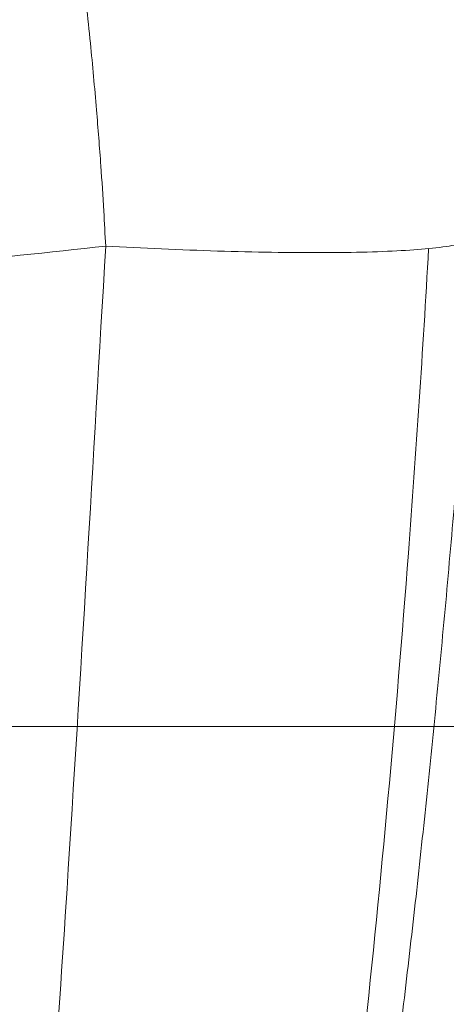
# Model space of a CAD drawing. Header units: millimetres. Extents: x -771 to 771, y -301 to 2485.
# Tile 626 of 656: x 124 to 158, y -23 to 58. Entities that reach past the tile are written whole.
import ezdxf

# ---------------------------------------------------------------- set-up
doc = ezdxf.new("R2010")
doc.units = ezdxf.units.MM
doc.layers.add('ORTHO$2', color=7, linetype='Continuous', true_color=0xffffff)
doc.layers.add('ORTHO$3', color=7, linetype='Continuous', true_color=0xffffff)

msp = doc.modelspace()

# ---------------------------------------------------------------- linework, layer by layer
at = {"layer": 'ORTHO$2', "color": 155, "linetype": 'Continuous', "lineweight": 13}
for points, knots in [([(146.402, 724.36), (142.892, 703.487), (138.104, 671.168), (133.646, 633.223), (131.357, 610.694), (130.08, 596.672), (129.151, 585.509), (128.277, 574.381), (126.898, 554.779), (125.67, 532.199), (124.802, 509.5), (124.333, 492.443), (124.047, 475.334), (123.909, 452.526), (124.194, 424.009), (125.625, 378.399), (127.974, 341.394), (130.466, 312.993), (131.519, 301.637), (133.578, 281.796), (136.13, 253.43), (138.195, 225.021), (139.552, 202.276), (140.203, 189.473), (140.592, 180.94), (140.745, 177.378), (140.867, 174.543), (140.943, 172.346), (141.032, 170.174), (141.123, 167.291), (141.179, 163.703), (141.197, 158.048), (141.113, 151.236), (140.779, 143.662), (140.483, 136.878), (140.002, 131.091), (139.36, 126.338), (138.804, 123.352), (138.387, 121.802), (138.148, 121.089), (137.776, 120.132), (137.186, 118.706), (135.537, 114.919), (132.788, 109.269), (129.452, 102.913), (126.959, 98.417), (125.447, 95.841), (124.491, 94.227), (123.669, 92.935), (123.067, 91.974), (122.514, 90.957), (121.905, 89.083), (121.199, 86.005), (120.305, 81.133), (119.347, 75.267), (118.295, 68.525), (117.163, 61.098), (116.147, 53.128), (115.5, 46.899), (115.163, 42.711), (115.009, 40.616), (114.888, 38.875), (114.8, 37.475), (114.583, 33.943), (114.181, 27.939), (112.887, 11.057), (109.238, -25.294), (103.219, -63.423), (97.306, -92.363), (95.469, -100.82), (94.593, -104.701), (94.173, -106.644), (93.657, -108.521), (92.793, -110.991), (91.779, -113.162), (90.903, -114.671), (90.685, -115.03)], [0, 0, 0, 0, 0.063893, 0.098354, 0.115584, 0.132815, 0.14143, 0.150045, 0.167275, 0.201736, 0.218967, 0.236197, 0.253427, 0.270658, 0.305118, 0.339579, 0.4085, 0.417116, 0.425731, 0.442961, 0.477422, 0.511882, 0.529113, 0.546343, 0.550651, 0.554958, 0.557112, 0.559266, 0.56142, 0.563573, 0.567881, 0.572189, 0.580804, 0.589419, 0.598034, 0.606649, 0.615265, 0.62388, 0.628187, 0.630341, 0.632495, 0.64111, 0.649725, 0.684186, 0.718647, 0.735877, 0.744492, 0.753107, 0.757415, 0.761722, 0.76603, 0.770338, 0.778953, 0.787568, 0.796183, 0.804798, 0.813413, 0.822029, 0.830644, 0.832798, 0.834951, 0.837105, 0.838182, 0.839259, 0.847874, 0.856489, 0.89095, 0.959871, 0.977102, 0.985717, 0.987871, 0.990025, 0.992178, 0.994332, 0.99864, 1, 1, 1, 1]), ([(130.693, 39.221), (130.643, 40.167), (130.53, 42.342), (130.284, 46.056), (129.928, 50.651), (129.428, 56.111), (128.76, 62.337), (127.931, 68.895), (127.017, 75.169), (126.116, 80.646), (125.285, 85.106), (124.546, 88.621), (124.135, 90.255), (123.937, 91.045)], [0, 0, 0, 0, 0.043132, 0.099098, 0.168645, 0.252478, 0.351086, 0.4645, 0.581445, 0.694462, 0.802401, 0.904423, 1, 1, 1, 1]), ([(123.846, 90.706), (123.692, 90.133), (123.332, 88.756), (122.748, 85.839), (122.056, 81.775), (121.265, 76.517), (120.274, 69.766), (119.212, 62.333), (118.158, 54.272), (117.361, 46.268), (116.958, 40.583), (116.758, 37.758)], [0, 0, 0, 0, 0.066904, 0.157707, 0.25926, 0.371273, 0.492955, 0.638124, 0.745943, 0.873794, 1, 1, 1, 1]), ([(160.763, 39.753), (160.554, 36.719), (160.138, 30.69), (159.437, 21.726), (158.686, 12.896), (157.882, 4.201), (157.03, -4.359), (156.131, -12.784), (155.188, -21.072), (154.203, -29.225), (153.179, -37.241), (151.821, -47.327), (150.077, -59.399), (147.885, -73.347), (145.577, -86.94), (143.161, -100.17), (140.656, -113.06), (138.9, -121.416), (138.026, -125.57)], [0, 0, 0, 0, 0.052943, 0.105209, 0.156804, 0.207738, 0.258019, 0.307658, 0.356664, 0.405047, 0.45282, 0.499992, 0.586207, 0.671157, 0.754923, 0.837593, 0.919255, 1, 1, 1, 1]), ([(113.757, -132.013), (114.7, -127.006), (116.618, -116.823), (119.08, -100.94), (121.314, -84.281), (123.287, -66.812), (125.539, -43.196), (127.945, -8.009), (129.671, 21.658), (130.693, 39.221)], [0, 0, 0, 0, 0.093711, 0.190618, 0.29076, 0.39417, 0.500877, 0.704513, 1, 1, 1, 1]), ([(157.035, 39.012), (156.556, 30.685), (156.007, 22.384), (154.371, 0.733), (153.164, -12.527), (148.935, -51.809), (145.303, -77.336), (139.702, -108.442), (138.527, -114.632), (136.79, -123.334), (136.267, -125.901), (135.735, -128.457)], [0, 0, 0, 0, 0.141566, 0.141566, 0.372906, 0.372906, 0.835587, 0.835587, 0.951257, 0.951257, 1, 1, 1, 1])]:
    msp.add_open_spline(points, degree=3, knots=knots, dxfattribs=at)
for points, weights in [([(163.493, 54.219), (165.023, 93.831), (124.727, 93.009)], [1, 0.668266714, 0.983958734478]), ([(130.693, 39.221), (157.071, 37.726), (160.763, 39.753)], [1, 0.794754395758, 1])]:
    msp.add_rational_spline(points, weights, degree=2, dxfattribs=at)
msp.add_open_spline([(130.693, 39.221), (126.054, 38.707), (121.409, 38.219), (116.758, 37.758)], degree=3, dxfattribs=at)
at = {"layer": 'ORTHO$2', "color": 155, "linetype": 'Continuous', "lineweight": 18}
msp.add_open_spline([(156.42, -39.526), (156.536, -38.96), (156.766, -37.831), (157.109, -36.17), (157.451, -34.539), (157.79, -32.939), (158.127, -31.369), (158.463, -29.83), (158.88, -27.947), (159.372, -25.766), (159.934, -23.357), (160.484, -21.076), (160.837, -19.68), (161.014, -18.981)], degree=3, knots=[0, 0, 0, 0, 0.071549, 0.142917, 0.214189, 0.285452, 0.356793, 0.428297, 0.50005, 0.625604, 0.750469, 0.875111, 1, 1, 1, 1], dxfattribs=at)
at = {"layer": 'ORTHO$3', "color": 155, "linetype": 'Continuous', "lineweight": 18}
for p, q in [((-145.05, 0, 3.02), (145.05, 0, 3.02)), ((145, 0, 198.398), (-145, 0, 198.398)), ((139.511, 0, 617.396), (139.322, 0, 620.481)), ((139.511, 0, 617.396), (139.322, 0, 620.481)), ((151.101, 0, 690), (199.258, 0, 690))]:
    msp.add_line(p, q, dxfattribs=at)
at = {"layer": 'ORTHO$3', "color": 155, "linetype": 'Continuous', "lineweight": 13}
for p, q in [((-145, 0, 3.066), (145, 0, 3.066)), ((145, 0, 3.248), (-145, 0, 3.248)), ((-145, 0, 4.086), (145, 0, 4.086)), ((145, 0, 45.684), (-145, 0, 45.684)), ((-145, 0, 52.285), (145, 0, 52.285)), ((145, 0, 197.885), (-145, 0, 197.885)), ((138.956, 0, 620.494), (139.145, 0, 617.408)), ((138.956, 0, 620.494), (139.145, 0, 617.408)), ((153.372, 0, 618.876), (144.143, 0, 617.348)), ((145, 0, 197.885), (145, 0, 198.398)), ((148.943, 0, 694.08), (197.974, 0, 694.08)), ((198.022, 0, 693.672), (148.948, 0, 693.672)), ((150.038, 0, 617.04), (153.994, 0, 617.677))]:
    msp.add_line(p, q, dxfattribs=at)
at = {"layer": 'ORTHO$3', "color": 155, "linetype": 'Continuous', "lineweight": 18, "extrusion": (0, -1, 0)}
msp.add_arc((145, 188.398), 10, 0.49672, 90, dxfattribs=at)
at = {"layer": 'ORTHO$3', "color": 155, "linetype": 'Continuous', "lineweight": 13, "extrusion": (0, -1, 0)}
for centre, major_axis, ratio, start_param, end_param in [((108.967, 0, 626.138), (29.999, 0, -0.23), 0.297996, 0.253213, 1.451802), ((108.967, 0, 626.138), (27.397, 0, -12.223), 0.885648, 0.54097, 1.783778), ((-2.886, 0, -3231.706), (-3852.8, 0, 125.866), 0.999961, 4.709952, 4.712582), ((-2.886, 0, -3231.706), (-3852.8, 0, 125.866), 0.999961, 4.709952, 4.712582), ((129.351, 0, 626.869), (0.866, 0, 2.812), 0.72733, 3.544032, 5.126379), ((132.786, 0, 626.338), (0.193, 0, -2.936), 0.890744, 0.122237, 1.645814), ((152.852, 0, 621.59), (2.659, 0, 1.389), 0.915022, 4.444042, 5.856153), ((153.473, 0, 620.372), (2.688, 0, 1.333), 0.909303, 4.46636, 5.87635)]:
    msp.add_ellipse(centre, major_axis=major_axis, ratio=ratio, start_param=start_param, end_param=end_param, dxfattribs=at)
at = {"layer": 'ORTHO$3', "color": 155, "linetype": 'Continuous', "lineweight": 18}
for points, degree, knots in [([(0, 0, 568.965), (38.166, 0, 568.965), (76.589, 0, 568.003), (153.486, 0, 564.135), (191.96, 0, 561.228), (230.519, 0, 557.332), (230.801, 0, 557.304), (231.382, 0, 557.245), (231.673, 0, 557.215), (232.546, 0, 557.126), (233.127, 0, 557.067), (234.872, 0, 556.888), (236.035, 0, 556.768), (239.526, 0, 556.404), (241.854, 0, 556.158), (248.84, 0, 555.409), (253.499, 0, 554.895), (267.485, 0, 553.308), (276.817, 0, 552.191), (304.828, 0, 548.664), (323.52, 0, 546.076), (342.343, 0, 543.231), (342.478, 0, 543.211), (342.758, 0, 543.169), (342.898, 0, 543.147), (343.319, 0, 543.084), (343.599, 0, 543.041), (344.44, 0, 542.913), (345.001, 0, 542.828), (346.684, 0, 542.571), (347.807, 0, 542.399), (351.174, 0, 541.88), (353.42, 0, 541.53), (360.162, 0, 540.47), (364.661, 0, 539.749), (378.17, 0, 537.543), (387.19, 0, 536.014), (414.284, 0, 531.255), (432.388, 0, 527.851), (450.496, 0, 524.219)], 3, [0, 0, 0, 0, 0.25, 0.25, 0.5, 0.5, 0.501953, 0.501953, 0.503906, 0.503906, 0.507812, 0.507812, 0.515625, 0.515625, 0.53125, 0.53125, 0.5625, 0.5625, 0.625, 0.625, 0.75, 0.75, 0.750977, 0.750977, 0.751953, 0.751953, 0.753906, 0.753906, 0.757812, 0.757812, 0.765625, 0.765625, 0.78125, 0.78125, 0.8125, 0.8125, 0.875, 0.875, 1, 1, 1, 1]), ([(0, 0, 620), (11.405, 0, 620), (34.17, 0, 619.899), (68.181, 0, 619.446), (102.058, 0, 618.697), (135.801, 0, 617.655), (169.411, 0, 616.322), (202.888, 0, 614.702), (236.233, 0, 612.798), (258.374, 0, 611.341), (280.47, 0, 609.792), (291.496, 0, 608.971), (305.251, 0, 607.887), (308, 0, 607.668), (311.435, 0, 607.39), (312.122, 0, 607.334), (313.496, 0, 607.222), (315.556, 0, 607.054), (323.1, 0, 606.431), (329.936, 0, 605.848), (346.298, 0, 604.418), (367.996, 0, 602.428), (400.194, 0, 599.2), (432.044, 0, 595.738), (463.549, 0, 592.05), (494.71, 0, 588.143), (515.253, 0, 585.398), (525.468, 0, 583.991)], 3, [0, 0, 0, 0, 0.0625, 0.125, 0.1875, 0.25, 0.3125, 0.375, 0.4375, 0.5, 0.5, 0.5625, 0.5625, 0.578125, 0.578125, 0.582031, 0.582031, 0.585938, 0.59375, 0.625, 0.625, 0.6875, 0.75, 0.8125, 0.875, 0.9375, 1, 1, 1, 1]), ([(0, 0, 570), (8.524, 0, 569.972), (25.596, 0, 569.917), (51.228, 0, 569.47), (76.906, 0, 568.756), (102.614, 0, 567.747), (128.337, 0, 566.45), (154.06, 0, 564.864), (179.767, 0, 562.989), (205.442, 0, 560.826), (241.37, 0, 557.392), (287.581, 0, 552.13), (328.844, 0, 546.397), (355.437, 0, 542.298), (367.472, 0, 540.377), (379.525, 0, 538.387), (391.595, 0, 536.328), (403.678, 0, 534.201), (415.773, 0, 532.005), (427.875, 0, 529.739), (439.988, 0, 527.409), (448.033, 0, 525.804), (452.066, 0, 525)], 3, [0, 0, 0, 0, 0.054941, 0.110042, 0.1653, 0.220714, 0.276279, 0.331994, 0.387855, 0.443861, 0.500009, 0.624014, 0.749991, 0.777171, 0.804501, 0.831981, 0.859611, 0.887391, 0.91532, 0.943398, 0.971625, 1, 1, 1, 1]), ([(0, 0, 568.965), (38.166, 0, 568.965), (76.589, 0, 568.003), (153.486, 0, 564.135), (191.96, 0, 561.228), (230.519, 0, 557.332), (230.801, 0, 557.304), (231.382, 0, 557.245), (231.673, 0, 557.215), (232.546, 0, 557.126), (233.127, 0, 557.067), (234.872, 0, 556.888), (236.035, 0, 556.768), (239.526, 0, 556.404), (241.854, 0, 556.158), (248.84, 0, 555.409), (253.499, 0, 554.895), (267.485, 0, 553.308), (276.817, 0, 552.191), (304.828, 0, 548.664), (323.52, 0, 546.076), (342.343, 0, 543.231), (342.478, 0, 543.211), (342.758, 0, 543.169), (342.898, 0, 543.147), (343.319, 0, 543.084), (343.599, 0, 543.041), (344.44, 0, 542.913), (345.001, 0, 542.828), (346.684, 0, 542.571), (347.807, 0, 542.399), (351.174, 0, 541.88), (353.42, 0, 541.53), (360.162, 0, 540.47), (364.661, 0, 539.749), (378.17, 0, 537.543), (387.19, 0, 536.014), (414.284, 0, 531.255), (432.388, 0, 527.851), (450.496, 0, 524.219)], 3, [0, 0, 0, 0, 0.25, 0.25, 0.5, 0.5, 0.501953, 0.501953, 0.503906, 0.503906, 0.507812, 0.507812, 0.515625, 0.515625, 0.53125, 0.53125, 0.5625, 0.5625, 0.625, 0.625, 0.75, 0.75, 0.750977, 0.750977, 0.751953, 0.751953, 0.753906, 0.753906, 0.757812, 0.757812, 0.765625, 0.765625, 0.78125, 0.78125, 0.8125, 0.8125, 0.875, 0.875, 1, 1, 1, 1]), ([(0, 0, 570), (8.524, 0, 569.972), (25.596, 0, 569.917), (51.228, 0, 569.47), (76.906, 0, 568.756), (102.614, 0, 567.747), (128.337, 0, 566.45), (154.06, 0, 564.864), (179.767, 0, 562.989), (205.442, 0, 560.826), (241.37, 0, 557.392), (287.581, 0, 552.13), (328.844, 0, 546.397), (355.437, 0, 542.298), (367.472, 0, 540.377), (379.525, 0, 538.387), (391.595, 0, 536.328), (403.678, 0, 534.201), (415.773, 0, 532.005), (427.875, 0, 529.739), (439.988, 0, 527.409), (448.033, 0, 525.804), (452.066, 0, 525)], 3, [0, 0, 0, 0, 0.054941, 0.110042, 0.1653, 0.220714, 0.276279, 0.331994, 0.387855, 0.443861, 0.500009, 0.624014, 0.749991, 0.777171, 0.804501, 0.831981, 0.859611, 0.887391, 0.91532, 0.943398, 0.971625, 1, 1, 1, 1]), ([(0, 0, 620), (11.405, 0, 620), (34.17, 0, 619.899), (68.181, 0, 619.446), (102.058, 0, 618.697), (135.801, 0, 617.655), (169.411, 0, 616.322), (202.888, 0, 614.702), (236.233, 0, 612.798), (258.374, 0, 611.341), (280.47, 0, 609.792), (291.496, 0, 608.971), (305.251, 0, 607.887), (308, 0, 607.668), (311.435, 0, 607.39), (312.122, 0, 607.334), (313.496, 0, 607.222), (315.556, 0, 607.054), (323.1, 0, 606.431), (329.936, 0, 605.848), (346.298, 0, 604.418), (367.996, 0, 602.428), (400.194, 0, 599.2), (432.044, 0, 595.738), (463.549, 0, 592.05), (494.71, 0, 588.143), (515.253, 0, 585.398), (525.468, 0, 583.991)], 3, [0, 0, 0, 0, 0.0625, 0.125, 0.1875, 0.25, 0.3125, 0.375, 0.4375, 0.5, 0.5, 0.5625, 0.5625, 0.578125, 0.578125, 0.582031, 0.582031, 0.585938, 0.59375, 0.625, 0.625, 0.6875, 0.75, 0.8125, 0.875, 0.9375, 1, 1, 1, 1]), ([(143.95, 0, 729.587), (143.759, 0, 730.326), (142.633, 0, 734.45), (139.728, 0, 741.8), (135.298, 0, 751.193), (130.161, 0, 759.954), (124.541, 0, 768.061), (118.262, 0, 775.776), (111.669, 0, 782.77), (107.008, 0, 787.024), (104.758, 0, 788.945)], 3, [0, 0, 0, 0, 0.032432, 0.18191, 0.33353, 0.46996, 0.606617, 0.743444, 0.880385, 1, 1, 1, 1]), ([(310.923, 0, 775.51), (301.208, 0, 775.989), (280.354, 0, 776.966), (249.321, 0, 778.237), (218.879, 0, 779.337), (191.458, 0, 780.202), (167.037, 0, 780.873), (145.453, 0, 781.389), (127.508, 0, 781.761), (116.705, 0, 781.958), (112.205, 0, 782.036)], 3, [0, 0, 0, 0, 0.147592, 0.316444, 0.469669, 0.607478, 0.73006, 0.837581, 0.93237, 1, 1, 1, 1]), ([(118.331, 0, 721.039), (118.299, 0, 721.298), (118.274, 0, 721.826), (118.352, 0, 722.646), (118.513, 0, 723.349), (118.7, 0, 723.92), (118.869, 0, 724.353), (119.068, 0, 724.789), (119.373, 0, 725.374), (120.009, 0, 726.403), (121.215, 0, 727.877), (122.822, 0, 729.312), (124.14, 0, 730.252), (124.946, 0, 730.765), (125.785, 0, 731.26), (126.898, 0, 731.841), (128.779, 0, 732.67), (130.269, 0, 733.158), (131.266, 0, 733.405)], 3, [0, 0, 0, 0, 0.0625, 0.125, 0.1875, 0.21875, 0.25, 0.28125, 0.3125, 0.375, 0.5, 0.625, 0.6875, 0.71875, 0.75, 0.8125, 0.875, 1, 1, 1, 1]), ([(130.772, 0, 732.443), (129.908, 0, 732.228), (127.829, 0, 731.57), (124.57, 0, 729.783), (121.28, 0, 727.023), (119.296, 0, 723.946), (118.718, 0, 721.591), (118.682, 0, 720.577), (118.69, 0, 720.299)], 3, [0, 0, 0, 0, 0.117562, 0.295336, 0.506083, 0.778014, 0.938526, 1, 1, 1, 1]), ([(130.693, 0, 700.514), (130.643, 0, 700.595), (130.53, 0, 700.779), (130.34, 0, 700.794), (130.2, 0, 700.701), (130.148, 0, 700.656)], 3, [0, 0, 0, 0, 0.332385, 0.76367, 1, 1, 1, 1]), ([(143.729, 0, 729.597), (143.463, 0, 729.993), (142.536, 0, 731.078), (140.494, 0, 732.393), (137.791, 0, 733.098), (134.974, 0, 733.245), (132.612, 0, 733.053), (131.073, 0, 732.551), (130.772, 0, 732.443)], 3, [0, 0, 0, 0, 0.132132, 0.388984, 0.585339, 0.722821, 0.94603, 1, 1, 1, 1]), ([(131.266, 0, 733.405), (131.744, 0, 733.524), (132.217, 0, 733.624), (133.151, 0, 733.789), (133.612, 0, 733.853), (134.297, 0, 733.924), (134.524, 0, 733.943), (134.862, 0, 733.966), (134.974, 0, 733.972), (135.198, 0, 733.982), (135.308, 0, 733.986), (135.857, 0, 734.001), (136.281, 0, 733.995), (137.104, 0, 733.951), (137.501, 0, 733.913), (137.983, 0, 733.846), (138.078, 0, 733.831), (138.267, 0, 733.8), (138.547, 0, 733.751), (138.817, 0, 733.694), (139.343, 0, 733.569), (139.676, 0, 733.472), (140.308, 0, 733.252), (140.607, 0, 733.13), (140.926, 0, 732.978), (140.961, 0, 732.961), (141.031, 0, 732.926), (141.134, 0, 732.874), (141.37, 0, 732.749), (141.561, 0, 732.636), (141.929, 0, 732.402), (142.156, 0, 732.237), (142.574, 0, 731.888), (142.766, 0, 731.704), (142.985, 0, 731.462), (143.027, 0, 731.414), (143.111, 0, 731.315), (143.151, 0, 731.265), (143.269, 0, 731.114), (143.343, 0, 731.011), (143.552, 0, 730.699), (143.672, 0, 730.485), (143.879, 0, 730.043), (144.051, 0, 729.589), (144.154, 0, 729.111), (144.197, 0, 728.805), (144.204, 0, 728.743), (144.214, 0, 728.65), (144.217, 0, 728.619), (144.222, 0, 728.557), (144.226, 0, 728.506), (144.229, 0, 728.456), (144.23, 0, 728.437)], 3, [0, 0, 0, 0, 0.064201, 0.064201, 0.128403, 0.128403, 0.160503, 0.160503, 0.176554, 0.176554, 0.192604, 0.192604, 0.256805, 0.256805, 0.321007, 0.321007, 0.337057, 0.337057, 0.353107, 0.385208, 0.385208, 0.449409, 0.449409, 0.513611, 0.513611, 0.521636, 0.521636, 0.529661, 0.545711, 0.577812, 0.577812, 0.642013, 0.642013, 0.706215, 0.706215, 0.722265, 0.722265, 0.738315, 0.738315, 0.770416, 0.770416, 0.834617, 0.834617, 0.898819, 0.96302, 0.96302, 0.97907, 0.97907, 0.987096, 0.987096, 0.995121, 1, 1, 1, 1]), ([(137.971, 0, 626.6), (137.964, 0, 626.59), (137.948, 0, 626.569), (137.926, 0, 626.516), (137.904, 0, 626.447), (137.88, 0, 626.361), (137.844, 0, 626.225), (137.79, 0, 626.025), (137.686, 0, 625.695), (137.499, 0, 625.25), (137.231, 0, 624.818), (136.94, 0, 624.472), (136.672, 0, 624.215), (136.359, 0, 623.978), (136.003, 0, 623.774), (135.613, 0, 623.611), (135.336, 0, 623.548), (135.197, 0, 623.517)], 3, [0, 0, 0, 0, 0.021851, 0.044906, 0.06965, 0.096518, 0.12589, 0.184333, 0.251162, 0.36594, 0.500587, 0.573506, 0.651608, 0.734274, 0.82064, 0.909627, 1, 1, 1, 1]), ([(144.144, 0, 617.347), (144.144, 0, 617.348), (144.143, 0, 617.348), (142.583, 0, 619.371), (141.02, 0, 620.42), (139.466, 0, 620.476)], 3, [0, 0, 0, 0, 0.000195, 0.000195, 1, 1, 1, 1]), ([(148.926, 0, 691.985), (149.042, 0, 695.204), (149.004, 0, 701.794), (148.065, 0, 711.75), (146.536, 0, 720.486), (145.069, 0, 725.783), (144.45, 0, 727.771)], 3, [0, 0, 0, 0, 0.267184, 0.546282, 0.828689, 1, 1, 1, 1]), ([(148.407, 0, 707.087), (153.265, 0, 706.942), (163.042, 0, 706.635), (177.724, 0, 706.131), (187.539, 0, 705.755), (192.448, 0, 705.567)], 3, [0, 0, 0, 0, 0.330253, 0.665017, 1, 1, 1, 1]), ([(155, 0, 50.658), (155, 0, 47.455), (155, 0, 43.995), (155, 0, 40.47), (155, 0, 36.971), (155, 0, 35.036), (155, 0, 32.953), (155, 0, 30.943), (155, 0, 28.087), (155, 0, 24.576), (155, 0, 21.874), (155, 0, 17.975), (155, 0, 14.073)], 2, [0, 0, 0, 0.25, 0.25, 0.5, 0.5, 0.625, 0.625, 0.75, 0.75, 0.875, 0.875, 1, 1, 1]), ([(155, 0, 55.872), (155, 0, 54.367), (155, 0, 53.015), (155, 0, 51.656), (155, 0, 50.658)], 2, [0, 0, 0, 0.5, 0.5, 1, 1, 1]), ([(155, 0, 188.398), (155, 0, 184.99), (155, 0, 180.04), (155, 0, 175.097), (155, 0, 168.701), (155, 0, 162.261), (155, 0, 154.513), (155, 0, 146.65), (155, 0, 137.653), (155, 0, 128.484), (155, 0, 118.373), (155, 0, 108.032), (155, 0, 97.15), (155, 0, 91.867), (155, 0, 86.43), (155, 0, 81.463), (155, 0, 76.152), (155, 0, 71.582), (155, 0, 66.286), (155, 0, 60.798), (155, 0, 55.872)], 2, [0, 0, 0, 0.125, 0.125, 0.25, 0.25, 0.375, 0.375, 0.5, 0.5, 0.625, 0.625, 0.75, 0.75, 0.8125, 0.8125, 0.875, 0.875, 0.9375, 0.9375, 1, 1, 1]), ([(155.015, 0, 26.267), (157.331, 0, 27.034), (168.458, 0, 30.724), (188.27, 0, 37.336), (214.321, 0, 46.114), (240.004, 0, 54.852), (265.322, 0, 63.54), (282.066, 0, 69.353), (290.381, 0, 72.24)], 3, [0, 0, 0, 0, 0.051203, 0.246016, 0.438307, 0.628072, 0.815304, 1, 1, 1, 1]), ([(155.798, 0, 621.846), (155.853, 0, 621.741), (155.908, 0, 621.636), (156.018, 0, 621.424), (156.073, 0, 621.317), (156.225, 0, 621.019), (156.323, 0, 620.825), (156.42, 0, 620.629)], 3, [0, 0, 0, 0, 0.264002, 0.264002, 0.528003, 0.528003, 1, 1, 1, 1])]:
    msp.add_open_spline(points, degree=degree, knots=knots, dxfattribs=at)
at = {"layer": 'ORTHO$3', "color": 155, "linetype": 'Continuous', "lineweight": 13}
for points, knots in [([(528.546, 0, 575.844), (518.275, 0, 577.28), (497.617, 0, 580.081), (466.283, 0, 584.068), (434.6, 0, 587.832), (402.568, 0, 591.364), (370.185, 0, 594.658), (348.361, 0, 596.688), (331.904, 0, 598.148), (326.403, 0, 598.623), (319.509, 0, 599.205), (317.439, 0, 599.378), (315.367, 0, 599.55), (313.985, 0, 599.664), (313.294, 0, 599.721), (309.839, 0, 600.005), (307.073, 0, 600.229), (293.238, 0, 601.334), (282.147, 0, 602.172), (259.92, 0, 603.753), (237.649, 0, 605.239), (204.106, 0, 607.182), (170.43, 0, 608.835), (136.619, 0, 610.195), (102.674, 0, 611.259), (68.593, 0, 612.023), (34.377, 0, 612.485), (11.474, 0, 612.588), (0, 0, 612.588)], [0, 0, 0, 0, 0.0625, 0.125, 0.1875, 0.25, 0.3125, 0.375, 0.375, 0.40625, 0.40625, 0.414063, 0.417969, 0.417969, 0.421875, 0.421875, 0.4375, 0.4375, 0.5, 0.5, 0.5625, 0.625, 0.6875, 0.75, 0.8125, 0.875, 0.9375, 1, 1, 1, 1]), ([(528.546, 0, 575.844), (518.275, 0, 577.28), (497.617, 0, 580.081), (466.283, 0, 584.068), (434.6, 0, 587.832), (402.568, 0, 591.364), (370.185, 0, 594.658), (348.361, 0, 596.688), (331.904, 0, 598.148), (326.403, 0, 598.623), (319.509, 0, 599.205), (317.439, 0, 599.378), (315.367, 0, 599.55), (313.985, 0, 599.664), (313.294, 0, 599.721), (309.839, 0, 600.005), (307.073, 0, 600.229), (293.238, 0, 601.334), (282.147, 0, 602.172), (259.92, 0, 603.753), (237.649, 0, 605.239), (204.106, 0, 607.182), (170.43, 0, 608.835), (136.619, 0, 610.195), (102.674, 0, 611.259), (68.593, 0, 612.023), (34.377, 0, 612.485), (11.474, 0, 612.588), (0, 0, 612.588)], [0, 0, 0, 0, 0.0625, 0.125, 0.1875, 0.25, 0.3125, 0.375, 0.375, 0.40625, 0.40625, 0.414063, 0.417969, 0.417969, 0.421875, 0.421875, 0.4375, 0.4375, 0.5, 0.5, 0.5625, 0.625, 0.6875, 0.75, 0.8125, 0.875, 0.9375, 1, 1, 1, 1]), ([(129.355, 0, 624.035), (129.108, 0, 624.109), (128.615, 0, 624.258), (127.835, 0, 624.469), (127.03, 0, 624.672), (126.196, 0, 624.865), (125.333, 0, 625.048), (124.442, 0, 625.221), (123.523, 0, 625.385), (122.575, 0, 625.539), (121.345, 0, 625.721), (119.815, 0, 625.919), (117.965, 0, 626.114), (116.068, 0, 626.27), (114.125, 0, 626.392), (112.804, 0, 626.44), (112.14, 0, 626.465)], [0, 0, 0, 0, 0.055991, 0.111654, 0.167082, 0.222367, 0.277605, 0.332889, 0.388313, 0.443973, 0.499958, 0.600178, 0.699749, 0.799213, 0.899119, 1, 1, 1, 1]), ([(112.485, 0, 630.166), (112.907, 0, 630.151), (113.768, 0, 630.12), (115.072, 0, 630.054), (116.411, 0, 629.971), (117.781, 0, 629.867), (119.177, 0, 629.74), (120.593, 0, 629.59), (122.02, 0, 629.415), (123.452, 0, 629.214), (124.88, 0, 628.986), (126.293, 0, 628.729), (127.682, 0, 628.445), (129.034, 0, 628.132), (130.346, 0, 627.793), (131.161, 0, 627.547), (131.572, 0, 627.423)], [0, 0, 0, 0, 0.05782, 0.117838, 0.180062, 0.244491, 0.31111, 0.379894, 0.450803, 0.523783, 0.598762, 0.675653, 0.754353, 0.834739, 0.916673, 1, 1, 1, 1]), ([(113.757, 0, 652.438), (114.7, 0, 654.796), (116.618, 0, 659.594), (119.08, 0, 666.32), (121.314, 0, 672.765), (123.287, 0, 678.814), (125.539, 0, 685.99), (127.945, 0, 694.822), (129.671, 0, 698.398), (130.693, 0, 700.514)], [0, 0, 0, 0, 0.093711, 0.190618, 0.29076, 0.39417, 0.500877, 0.704513, 1, 1, 1, 1]), ([(131.839, 0, 731.762), (131.809, 0, 731.755), (130.41, 0, 731.422), (127.884, 0, 730.549), (125.01, 0, 728.967), (123.232, 0, 727.653), (121.179, 0, 725.811), (119.282, 0, 723.257), (118.662, 0, 720.769), (118.767, 0, 719.494), (118.82, 0, 719.193)], [0, 0, 0, 0, 0.003712, 0.171362, 0.306326, 0.406136, 0.466843, 0.70303, 0.927963, 1, 1, 1, 1]), ([(133.297, 0, 623.445), (133.183, 0, 623.439), (132.956, 0, 623.426), (132.598, 0, 623.428), (132.23, 0, 623.447), (131.85, 0, 623.482), (131.458, 0, 623.535), (131.057, 0, 623.603), (130.646, 0, 623.687), (130.225, 0, 623.787), (129.796, 0, 623.902), (129.502, 0, 623.991), (129.355, 0, 624.035)], [0, 0, 0, 0, 0.102515, 0.204479, 0.305887, 0.406736, 0.507021, 0.606742, 0.705898, 0.804491, 0.902523, 1, 1, 1, 1]), ([(131.572, 0, 627.423), (131.684, 0, 627.389), (131.91, 0, 627.32), (132.239, 0, 627.226), (132.562, 0, 627.139), (132.878, 0, 627.061), (133.186, 0, 626.991), (133.488, 0, 626.929), (133.781, 0, 626.875), (134.068, 0, 626.829), (134.346, 0, 626.792), (134.617, 0, 626.763), (134.88, 0, 626.743), (135.135, 0, 626.731), (135.298, 0, 626.73), (135.38, 0, 626.729)], [0, 0, 0, 0, 0.076191, 0.152444, 0.228777, 0.305204, 0.381742, 0.458408, 0.535217, 0.612186, 0.689331, 0.766669, 0.844215, 0.921987, 1, 1, 1, 1]), ([(144.436, 0, 728.17), (144.309, 0, 728.51), (143.7, 0, 729.712), (141.788, 0, 731.372), (137.661, 0, 732.519), (133.851, 0, 732.236), (131.839, 0, 731.762)], [0, 0, 0, 0, 0.110572, 0.407402, 0.682853, 1, 1, 1, 1]), ([(135.155, 0, 617.628), (134.414, 0, 617.654), (133.688, 0, 617.989), (132.659, 0, 619.094), (132.363, 0, 619.858), (132.365, 0, 620.626)], [0, 0, 0, 0, 0.5, 0.5, 1, 1, 1, 1]), ([(135.155, 0, 617.628), (134.414, 0, 617.654), (133.688, 0, 617.989), (132.659, 0, 619.094), (132.363, 0, 619.858), (132.365, 0, 620.626)], [0, 0, 0, 0, 0.5, 0.5, 1, 1, 1, 1]), ([(132.365, 0, 620.626), (132.679, 0, 620.615), (133.306, 0, 620.508), (133.927, 0, 620.23), (134.546, 0, 619.867), (134.854, 0, 619.643), (135.467, 0, 619.108), (135.77, 0, 618.801), (136.291, 0, 618.194), (136.512, 0, 617.912), (136.73, 0, 617.609)], [0, 0, 0, 0, 0.210565, 0.42113, 0.42113, 0.631695, 0.631695, 0.84226, 0.84226, 1, 1, 1, 1]), ([(132.365, 0, 620.626), (132.679, 0, 620.615), (133.306, 0, 620.508), (133.927, 0, 620.23), (134.546, 0, 619.867), (134.854, 0, 619.643), (135.467, 0, 619.108), (135.77, 0, 618.801), (136.291, 0, 618.194), (136.512, 0, 617.912), (136.73, 0, 617.609)], [0, 0, 0, 0, 0.210565, 0.42113, 0.42113, 0.631695, 0.631695, 0.84226, 0.84226, 1, 1, 1, 1]), ([(149.847, 0, 622.295), (149.492, 0, 622.34), (148.781, 0, 622.43), (147.681, 0, 622.558), (146.555, 0, 622.68), (145.401, 0, 622.796), (144.22, 0, 622.907), (143.011, 0, 623.012), (141.776, 0, 623.111), (140.514, 0, 623.204), (139.225, 0, 623.291), (137.909, 0, 623.372), (136.569, 0, 623.448), (135.654, 0, 623.494), (135.197, 0, 623.517)], [0, 0, 0, 0, 0.083533, 0.167045, 0.250531, 0.333988, 0.417415, 0.500807, 0.584162, 0.667476, 0.750747, 0.833972, 0.91713, 1, 1, 1, 1]), ([(135.38, 0, 626.729), (135.474, 0, 626.73), (135.66, 0, 626.73), (135.924, 0, 626.728), (136.174, 0, 626.724), (136.41, 0, 626.719), (136.633, 0, 626.711), (136.842, 0, 626.702), (137.038, 0, 626.692), (137.222, 0, 626.68), (137.394, 0, 626.666), (137.555, 0, 626.652), (137.704, 0, 626.636), (137.843, 0, 626.619), (137.929, 0, 626.607), (137.971, 0, 626.6)], [0, 0, 0, 0, 0.085072, 0.168783, 0.251131, 0.332116, 0.411738, 0.489999, 0.5669, 0.642445, 0.716639, 0.789485, 0.86099, 0.931159, 1, 1, 1, 1]), ([(138.011, 0, 626.646), (138.271, 0, 626.633), (138.791, 0, 626.608), (139.559, 0, 626.568), (140.317, 0, 626.526), (141.065, 0, 626.483), (141.803, 0, 626.438), (142.531, 0, 626.392), (143.248, 0, 626.343), (143.956, 0, 626.293), (144.654, 0, 626.241), (145.342, 0, 626.188), (146.02, 0, 626.133), (146.688, 0, 626.076), (147.347, 0, 626.018), (147.996, 0, 625.958), (148.635, 0, 625.896), (149.264, 0, 625.833), (149.884, 0, 625.768), (150.494, 0, 625.701), (151.095, 0, 625.633), (151.687, 0, 625.563), (152.074, 0, 625.515), (152.267, 0, 625.491)], [0, 0, 0, 0, 0.048501, 0.096916, 0.145243, 0.193482, 0.241634, 0.289698, 0.337675, 0.385562, 0.433362, 0.481073, 0.528695, 0.576229, 0.623673, 0.671028, 0.718293, 0.765469, 0.812556, 0.859552, 0.906458, 0.953274, 1, 1, 1, 1]), ([(160.763, 0, 670.674), (160.554, 0, 670.368), (160.138, 0, 669.761), (159.437, 0, 668.709), (158.686, 0, 667.561), (157.882, 0, 666.306), (157.03, 0, 664.947), (156.131, 0, 663.483), (155.188, 0, 661.915), (154.203, 0, 660.242), (153.179, 0, 658.464), (151.821, 0, 656.053), (150.077, 0, 652.866), (147.885, 0, 648.706), (145.577, 0, 644.167), (143.161, 0, 639.236), (140.656, 0, 633.956), (138.9, 0, 630.082), (138.026, 0, 628.155)], [0, 0, 0, 0, 0.052943, 0.105209, 0.156804, 0.207738, 0.258019, 0.307658, 0.356664, 0.405047, 0.45282, 0.499992, 0.586207, 0.671157, 0.754923, 0.837593, 0.919255, 1, 1, 1, 1]), ([(145, 0, 52.285), (145, 0, 68.068), (145, 0, 83.966), (145, 0, 114.352), (145, 0, 128.834), (145, 0, 154.882), (145, 0, 166.444), (145, 0, 185.45), (145, 0, 192.89), (145, 0, 197.885)], [0, 0, 0, 0, 0.25, 0.25, 0.5, 0.5, 0.75, 0.75, 1, 1, 1, 1]), ([(190.731, 0, 697.315), (188.328, 0, 697.409), (183.521, 0, 697.597), (176.3, 0, 697.865), (169.067, 0, 698.122), (161.823, 0, 698.369), (155.105, 0, 698.587), (150.8, 0, 698.721), (148.915, 0, 698.778)], [0, 0, 0, 0, 0.172703, 0.345555, 0.518557, 0.691709, 0.865011, 1, 1, 1, 1]), ([(152.267, 0, 625.491), (152.3, 0, 625.486), (152.364, 0, 625.476), (152.461, 0, 625.456), (152.559, 0, 625.43), (152.656, 0, 625.399), (152.753, 0, 625.364), (152.851, 0, 625.323), (152.949, 0, 625.278), (153.047, 0, 625.227), (153.259, 0, 625.107), (153.586, 0, 624.877), (154.028, 0, 624.468), (154.471, 0, 623.961), (154.826, 0, 623.478), (155.092, 0, 623.075), (155.269, 0, 622.791), (155.445, 0, 622.492), (155.622, 0, 622.179), (155.74, 0, 621.957), (155.798, 0, 621.846)], [0, 0, 0, 0, 0.027762, 0.055526, 0.083292, 0.111065, 0.138846, 0.166638, 0.194443, 0.222265, 0.250105, 0.374973, 0.499989, 0.624904, 0.749884, 0.799934, 0.849956, 0.899965, 0.949975, 1, 1, 1, 1]), ([(153.994, 0, 617.677), (153.941, 0, 617.781), (153.836, 0, 617.988), (153.679, 0, 618.291), (153.525, 0, 618.586), (153.423, 0, 618.78), (153.372, 0, 618.876)], [0, 0, 0, 0, 0.25545, 0.507801, 0.756244, 1, 1, 1, 1]), ([(156.42, 0, 620.629), (156.536, 0, 620.391), (156.766, 0, 619.916), (157.109, 0, 619.129), (157.451, 0, 618.289), (157.726, 0, 617.561), (157.887, 0, 617.113), (157.936, 0, 616.976)], [0, 0, 0, 0, 0.22622, 0.451866, 0.67721, 0.902526, 1, 1, 1, 1])]:
    msp.add_open_spline(points, degree=3, knots=knots, dxfattribs=at)
for points, degree in [([(116.375, 0, 621.172), (120.702, 0, 622.126), (125.028, 0, 623.081), (129.355, 0, 624.035)], 3), ([(133.297, 0, 623.445), (129.53, 0, 622.614), (125.764, 0, 621.783), (121.998, 0, 620.952)], 3), ([(145, 0, 3.066), (145, 0, 3.248)], 1), ([(145, 0, 3.248), (145, 0, 3.354), (145, 0, 3.651), (145, 0, 4.086)], 3), ([(145, 0, 4.086), (145, 0, 45.684)], 1), ([(145, 0, 45.684), (145, 0, 47.427), (145, 0, 49.828), (145, 0, 52.285)], 3), ([(153.372, 0, 618.876), (152.196, 0, 621), (151.018, 0, 622.15), (149.848, 0, 622.295)], 3), ([(154.342, 0, 616.982), (154.226, 0, 617.219), (154.11, 0, 617.448), (153.994, 0, 617.677)], 3)]:
    msp.add_open_spline(points, degree=degree, dxfattribs=at)
at = {"layer": 'ORTHO$3', "color": 155, "linetype": 'Continuous', "lineweight": 18}
for points, degree in [([(130.693, 0, 700.514), (126.054, 0, 701.059), (121.409, 0, 701.575), (116.758, 0, 702.06)], 3), ([(131.266, 0, 733.405), (129.967, 0, 737.755), (126.777, 0, 746.324), (122.456, 0, 754.521), (120.025, 0, 758.498)], 3), ([(123.68, 0, 621.015), (129.048, 0, 620.843), (134.309, 0, 620.663), (139.466, 0, 620.476)], 3), ([(135.197, 0, 623.517), (134.695, 0, 623.519), (134.061, 0, 623.495), (133.297, 0, 623.445)], 3), ([(137.971, 0, 626.6), (137.984, 0, 626.616), (137.997, 0, 626.631), (138.01, 0, 626.646)], 3), ([(138.026, 0, 628.155), (138.021, 0, 627.652), (138.016, 0, 627.149), (138.011, 0, 626.645)], 3), ([(146.793, 0, 621.76), (144.35, 0, 621.332), (141.908, 0, 620.904), (139.466, 0, 620.476)], 3), ([(144.561, 0, 727.788), (144.486, 0, 728.055), (144.396, 0, 728.313), (144.291, 0, 728.561)], 3), ([(144.555, 0, 727.809), (144.52, 0, 727.931), (144.48, 0, 728.052), (144.436, 0, 728.17)], 3), ([(145, 0, 3.021), (145, 0, 3.021), (145, 0, 3.035), (145, 0, 3.066)], 3), ([(149.848, 0, 622.295), (148.829, 0, 622.116), (147.811, 0, 621.938), (146.793, 0, 621.76)], 3), ([(198.317, 0, 691.002), (182.21, 0, 691.002), (166.103, 0, 691.002), (149.996, 0, 691.001)], 3), ([(155, 0, 13.221), (155, 0, 13.026)], 1)]:
    msp.add_open_spline(points, degree=degree, dxfattribs=at)
for points, weights in [([(130.693, 0, 700.514), (157.071, 0, 696.993), (160.763, 0, 670.674)], [1, 0.794754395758, 1]), ([(145, 0, 3.066), (155, 0, 3.066), (155, 0, 13.026)], [1, 0.707106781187, 1])]:
    msp.add_rational_spline(points, weights, degree=2, dxfattribs=at)
at = {"layer": 'ORTHO$3', "color": 155, "linetype": 'Continuous', "lineweight": 13}
for points, weights in [([(145, 0, 3.248), (155, 0, 3.248), (155, 0, 13.221)], [1, 0.707106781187, 1]), ([(145, 0, 4.086), (155, 0, 4.086), (155, 0, 14.073)], [1, 0.707106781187, 1]), ([(145, 0, 45.684), (155, 0, 45.684), (155, 0, 50.658)], [1, 0.707106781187, 1]), ([(155, 0, 188.398), (155, 0, 197.885), (145, 0, 197.885)], [1, 0.707106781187, 1]), ([(145, 0, 52.285), (155, 0, 52.285), (155, 0, 55.872)], [1, 0.707106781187, 1]), ([(152.267, 0, 625.491), (152.474, 0, 622.787), (149.848, 0, 622.295)], [1, 0.741501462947, 1])]:
    msp.add_rational_spline(points, weights, degree=2, dxfattribs=at)

doc.saveas('drawing.dxf')
